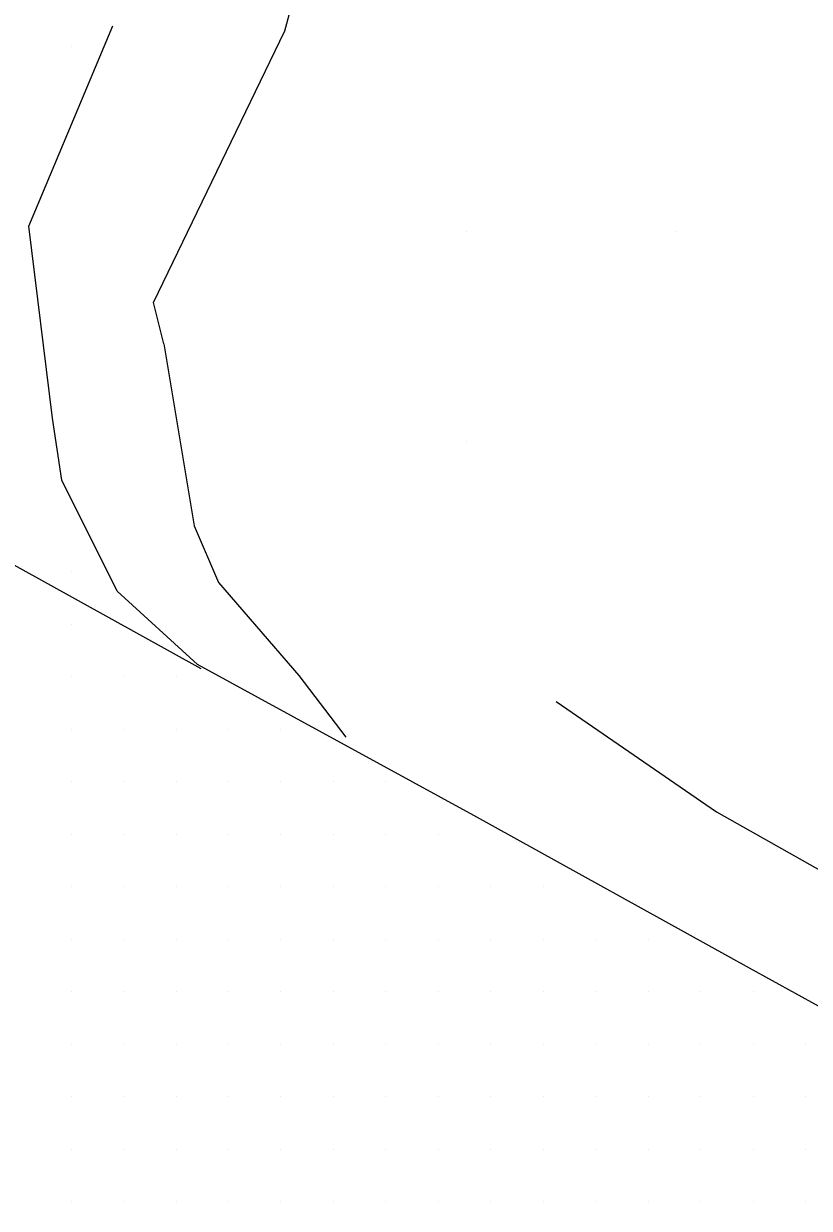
# Model space of a CAD drawing. Extents: x 1762120 to 1766775, y 709485 to 712965.
# Drawn here: x 1764734 to 1764771.4, y 710858.4 to 710914.9 of the extents above; entities that cross this region are included whole.
import ezdxf

# ---------------------------------------------------------------- set-up
doc = ezdxf.new("R2010")
doc.units = 0
for name, color, linetype in [('Exist DTM QL2 LIDAR Elevation Point', 7, 'Continuous'), ('Exist DTM Scan Elevation Point', 7, 'Continuous'), ('Exist Roads EOP', 7, 'Continuous'), ('Exist Roads EOT', 7, 'Continuous'), ('PH Exist DTM Breakline', 7, 'Continuous')]:
    doc.layers.add(name, color=color, linetype=linetype)

msp = doc.modelspace()

# ---------------------------------------------------------------- linework, layer by layer
at = {"layer": 'Exist DTM QL2 LIDAR Elevation Point'}
for p, q in [((1764755.081, 710904.949), (1764755.081, 710904.949)), ((1764765.083, 710904.949), (1764765.083, 710904.949)), ((1764755.081, 710894.948), (1764755.081, 710894.948))]:
    msp.add_line(p, q, dxfattribs=at)
at = {"layer": 'Exist DTM Scan Elevation Point'}
for p, q in [((1764736.25, 710913.75), (1764736.25, 710913.75)), ((1764736.25, 710888.75), (1764736.25, 710888.75)), ((1764736.25, 710886.25), (1764736.25, 710886.25)), ((1764736.25, 710883.75), (1764736.25, 710883.75)), ((1764738.75, 710883.75), (1764738.75, 710883.75)), ((1764741.25, 710883.75), (1764741.25, 710883.75)), ((1764736.25, 710881.25), (1764736.25, 710881.25)), ((1764738.75, 710881.25), (1764738.75, 710881.25)), ((1764741.25, 710881.25), (1764741.25, 710881.25)), ((1764743.75, 710881.25), (1764743.75, 710881.25)), ((1764746.25, 710881.25), (1764746.25, 710881.25)), ((1764736.25, 710878.75), (1764736.25, 710878.75)), ((1764738.75, 710878.75), (1764738.75, 710878.75)), ((1764741.25, 710878.75), (1764741.25, 710878.75)), ((1764743.75, 710878.75), (1764743.75, 710878.75)), ((1764746.25, 710878.75), (1764746.25, 710878.75)), ((1764748.75, 710878.75), (1764748.75, 710878.75)), ((1764751.25, 710878.75), (1764751.25, 710878.75)), ((1764736.25, 710876.25), (1764736.25, 710876.25)), ((1764738.75, 710876.25), (1764738.75, 710876.25)), ((1764741.25, 710876.25), (1764741.25, 710876.25)), ((1764743.75, 710876.25), (1764743.75, 710876.25)), ((1764746.25, 710876.25), (1764746.25, 710876.25)), ((1764748.75, 710876.25), (1764748.75, 710876.25)), ((1764751.25, 710876.25), (1764751.25, 710876.25)), ((1764753.75, 710876.25), (1764753.75, 710876.25)), ((1764736.25, 710873.75), (1764736.25, 710873.75)), ((1764738.75, 710873.75), (1764738.75, 710873.75)), ((1764741.25, 710873.75), (1764741.25, 710873.75)), ((1764743.75, 710873.75), (1764743.75, 710873.75)), ((1764746.25, 710873.75), (1764746.25, 710873.75)), ((1764748.75, 710873.75), (1764748.75, 710873.75)), ((1764751.25, 710873.75), (1764751.25, 710873.75)), ((1764753.75, 710873.75), (1764753.75, 710873.75)), ((1764756.25, 710873.75), (1764756.25, 710873.75)), ((1764758.75, 710873.75), (1764758.75, 710873.75)), ((1764736.25, 710871.25), (1764736.25, 710871.25)), ((1764738.75, 710871.25), (1764738.75, 710871.25)), ((1764741.25, 710871.25), (1764741.25, 710871.25)), ((1764743.75, 710871.25), (1764743.75, 710871.25)), ((1764746.25, 710871.25), (1764746.25, 710871.25)), ((1764748.75, 710871.25), (1764748.75, 710871.25)), ((1764751.25, 710871.25), (1764751.25, 710871.25)), ((1764753.75, 710871.25), (1764753.75, 710871.25)), ((1764756.25, 710871.25), (1764756.25, 710871.25)), ((1764758.75, 710871.25), (1764758.75, 710871.25)), ((1764761.25, 710871.25), (1764761.25, 710871.25)), ((1764763.75, 710871.25), (1764763.75, 710871.25)), ((1764736.25, 710868.75), (1764736.25, 710868.75)), ((1764738.75, 710868.75), (1764738.75, 710868.75)), ((1764741.25, 710868.75), (1764741.25, 710868.75)), ((1764743.75, 710868.75), (1764743.75, 710868.75)), ((1764746.25, 710868.75), (1764746.25, 710868.75)), ((1764748.75, 710868.75), (1764748.75, 710868.75)), ((1764751.25, 710868.75), (1764751.25, 710868.75)), ((1764753.75, 710868.75), (1764753.75, 710868.75)), ((1764756.25, 710868.75), (1764756.25, 710868.75)), ((1764758.75, 710868.75), (1764758.75, 710868.75)), ((1764761.25, 710868.75), (1764761.25, 710868.75)), ((1764763.75, 710868.75), (1764763.75, 710868.75)), ((1764766.25, 710868.75), (1764766.25, 710868.75)), ((1764768.75, 710868.75), (1764768.75, 710868.75)), ((1764736.25, 710866.25), (1764736.25, 710866.25)), ((1764738.75, 710866.25), (1764738.75, 710866.25)), ((1764741.25, 710866.25), (1764741.25, 710866.25)), ((1764743.75, 710866.25), (1764743.75, 710866.25)), ((1764746.25, 710866.25), (1764746.25, 710866.25)), ((1764748.75, 710866.25), (1764748.75, 710866.25)), ((1764751.25, 710866.25), (1764751.25, 710866.25)), ((1764753.75, 710866.25), (1764753.75, 710866.25)), ((1764756.25, 710866.25), (1764756.25, 710866.25)), ((1764758.75, 710866.25), (1764758.75, 710866.25)), ((1764761.25, 710866.25), (1764761.25, 710866.25)), ((1764763.75, 710866.25), (1764763.75, 710866.25)), ((1764766.25, 710866.25), (1764766.25, 710866.25)), ((1764768.75, 710866.25), (1764768.75, 710866.25)), ((1764771.25, 710866.25), (1764771.25, 710866.25)), ((1764736.25, 710863.75), (1764736.25, 710863.75)), ((1764738.75, 710863.75), (1764738.75, 710863.75)), ((1764741.25, 710863.75), (1764741.25, 710863.75)), ((1764743.75, 710863.75), (1764743.75, 710863.75)), ((1764746.25, 710863.75), (1764746.25, 710863.75)), ((1764748.75, 710863.75), (1764748.75, 710863.75)), ((1764751.25, 710863.75), (1764751.25, 710863.75)), ((1764753.75, 710863.75), (1764753.75, 710863.75)), ((1764756.25, 710863.75), (1764756.25, 710863.75)), ((1764758.75, 710863.75), (1764758.75, 710863.75)), ((1764761.25, 710863.75), (1764761.25, 710863.75)), ((1764763.75, 710863.75), (1764763.75, 710863.75)), ((1764766.25, 710863.75), (1764766.25, 710863.75)), ((1764768.75, 710863.75), (1764768.75, 710863.75)), ((1764771.25, 710863.75), (1764771.25, 710863.75)), ((1764736.25, 710861.25), (1764736.25, 710861.25)), ((1764738.75, 710861.25), (1764738.75, 710861.25)), ((1764741.25, 710861.25), (1764741.25, 710861.25)), ((1764743.75, 710861.25), (1764743.75, 710861.25)), ((1764746.25, 710861.25), (1764746.25, 710861.25)), ((1764748.75, 710861.25), (1764748.75, 710861.25)), ((1764751.25, 710861.25), (1764751.25, 710861.25)), ((1764753.75, 710861.25), (1764753.75, 710861.25)), ((1764756.25, 710861.25), (1764756.25, 710861.25)), ((1764758.75, 710861.25), (1764758.75, 710861.25)), ((1764761.25, 710861.25), (1764761.25, 710861.25)), ((1764763.75, 710861.25), (1764763.75, 710861.25)), ((1764766.25, 710861.25), (1764766.25, 710861.25)), ((1764768.75, 710861.25), (1764768.75, 710861.25)), ((1764771.25, 710861.25), (1764771.25, 710861.25)), ((1764736.25, 710858.75), (1764736.25, 710858.75)), ((1764738.75, 710858.75), (1764738.75, 710858.75)), ((1764741.25, 710858.75), (1764741.25, 710858.75)), ((1764743.75, 710858.75), (1764743.75, 710858.75)), ((1764746.25, 710858.75), (1764746.25, 710858.75)), ((1764748.75, 710858.75), (1764748.75, 710858.75)), ((1764751.25, 710858.75), (1764751.25, 710858.75)), ((1764753.75, 710858.75), (1764753.75, 710858.75)), ((1764756.25, 710858.75), (1764756.25, 710858.75)), ((1764758.75, 710858.75), (1764758.75, 710858.75)), ((1764761.25, 710858.75), (1764761.25, 710858.75)), ((1764763.75, 710858.75), (1764763.75, 710858.75)), ((1764766.25, 710858.75), (1764766.25, 710858.75)), ((1764768.75, 710858.75), (1764768.75, 710858.75)), ((1764771.25, 710858.75), (1764771.25, 710858.75))]:
    msp.add_line(p, q, dxfattribs=at)
at = {"layer": 'Exist Roads EOP'}
msp.add_lwpolyline([(1764822.916, 710840.215), (1764808.11, 710848.382), (1764794.883, 710855.456), (1764781.71, 710862.631), (1764768.576, 710869.876), (1764755.442, 710877.14), (1764742.276, 710884.328), (1764738.455, 710887.826), (1764735.813, 710893.106), (1764735.359, 710896.07), (1764734.238, 710905.211), (1764738.237, 710914.75)], dxfattribs=at)
at = {"layer": 'Exist Roads EOT'}
msp.add_lwpolyline([(1764644.882, 710938.583), (1764651.143, 710935.073), (1764678.839, 710919.547), (1764703.672, 710905.641), (1764729.272, 710891.426), (1764742.439, 710884.143)], dxfattribs=at)
at = {"layer": 'PH Exist DTM Breakline'}
for points in [[(1764740.673, 710899.605), (1764740.171, 710901.574), (1764746.435, 710914.513), (1764751.563, 710933.456), (1764752.753, 710938.672), (1764756.224, 710944.861), (1764760.94, 710951.496), (1764765.414, 710960.287), (1764771.514, 710974.351), (1764774.026, 710978.003), (1764777.016, 710982.578), (1764778.547, 710986.459), (1764760.311, 710996.347), (1764754.314, 710986.411)], [(1764740.673, 710899.605), (1764742.116, 710890.936), (1764743.279, 710888.236), (1764747.107, 710883.803), (1764749.336, 710880.869)], [(1764759.36, 710882.566), (1764766.996, 710877.313), (1764775.153, 710872.709), (1764781.256, 710868.712), (1764785.583, 710865.748), (1764790.422, 710862.42)]]:
    msp.add_lwpolyline(points, dxfattribs=at)

doc.saveas('drawing.dxf')
